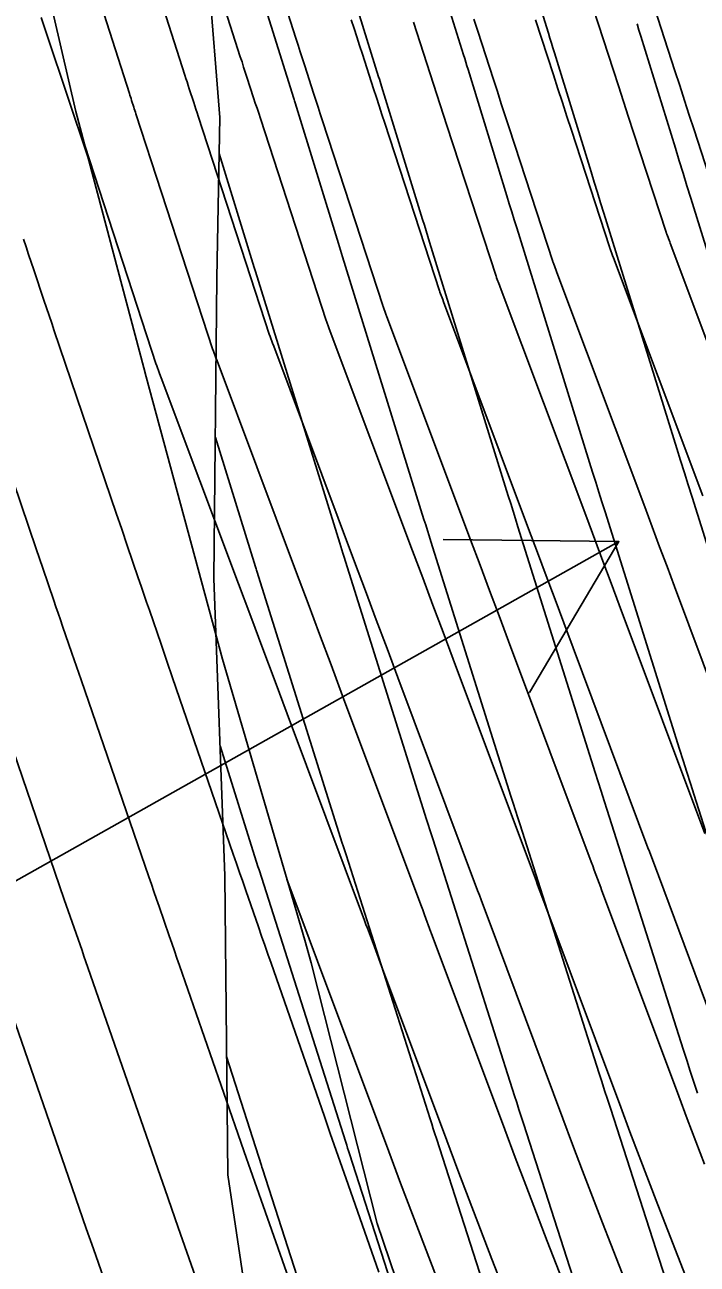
# Model space of a CAD drawing. Extents: x 954385 to 988206, y 1868364 to 1924553.
# Drawn here: x 957776.02 to 957799, y 1919566.29 to 1919608.65 of the extents above; entities that cross this region are included whole.
import ezdxf

# ---------------------------------------------------------------- set-up
doc = ezdxf.new("R2010")
doc.units = 0
for name, color, linetype in [('1', 7, 'Continuous'), ('Ex_Major Contours', 7, 'Continuous'), ('Ex_Minor Contours', 7, 'Continuous'), ('Perimeter', 7, 'Continuous'), ('Proposed Cut', 7, 'Continuous'), ('Slopes', 7, 'Continuous')]:
    doc.layers.add(name, color=color, linetype=linetype)

msp = doc.modelspace()

# ---------------------------------------------------------------- linework, layer by layer
for points in [[(957782.422, 1919617.154), (957785.286, 1919608.194), (957785.361, 1919607.958), (957785.437, 1919607.723), (957785.513, 1919607.488), (957785.589, 1919607.252), (957785.894, 1919606.311), (957785.97, 1919606.076), (957786.047, 1919605.841), (957786.123, 1919605.605), (957786.2, 1919605.37), (957788.259, 1919599.053), (957788.265, 1919599.036), (957788.271, 1919599.019), (957788.367, 1919598.763), (957788.4, 1919598.675), (957791.259, 1919591.048), (957791.584, 1919590.182), (957791.908, 1919589.316), (957792.232, 1919588.45), (957792.556, 1919587.584), (957795.38, 1919580.035), (957795.431, 1919579.898), (957795.483, 1919579.76), (957795.706, 1919579.164), (957795.735, 1919579.086), (957798.369, 1919572.028), (957798.66, 1919571.253), (957798.953, 1919570.479), (957799.25, 1919569.706)], [(957798.686, 1919565.683), (957797.659, 1919568.316), (957797.337, 1919569.147), (957797.017, 1919569.98), (957796.701, 1919570.814), (957796.387, 1919571.649), (957793.794, 1919578.597), (957793.763, 1919578.681), (957793.55, 1919579.251), (957793.495, 1919579.399), (957793.439, 1919579.547), (957790.665, 1919586.963), (957790.319, 1919587.89), (957789.971, 1919588.817), (957789.624, 1919589.745), (957789.277, 1919590.672), (957786.465, 1919598.172), (957786.418, 1919598.297), (957786.333, 1919598.524), (957786.328, 1919598.537), (957786.324, 1919598.55), (957784.074, 1919605.451), (957784.017, 1919605.627), (957783.96, 1919605.802), (957783.902, 1919605.978), (957783.845, 1919606.154), (957783.617, 1919606.858), (957783.56, 1919607.034), (957783.503, 1919607.21), (957783.447, 1919607.386), (957783.39, 1919607.563), (957780.491, 1919616.634)], [(957776.701, 1919615.369), (957779.6, 1919606.3), (957779.618, 1919606.242), (957779.637, 1919606.185), (957779.655, 1919606.128), (957779.674, 1919606.07), (957779.748, 1919605.841), (957779.767, 1919605.784), (957779.785, 1919605.726), (957779.804, 1919605.669), (957779.823, 1919605.612), (957782.453, 1919597.543), (957782.456, 1919597.534), (957782.555, 1919597.272), (957782.594, 1919597.166), (957785.311, 1919589.919), (957785.705, 1919588.869), (957786.098, 1919587.819), (957786.491, 1919586.77), (957786.884, 1919585.72), (957789.558, 1919578.569), (957789.621, 1919578.401), (957789.684, 1919578.232), (957789.905, 1919577.641), (957789.913, 1919577.619), (957792.424, 1919570.892), (957792.783, 1919569.936), (957793.144, 1919568.983), (957793.51, 1919568.03), (957793.879, 1919567.079), (957796.06, 1919561.483)], [(957778.838, 1919615.243), (957781.495, 1919606.931), (957781.533, 1919606.814), (957781.57, 1919606.698), (957781.608, 1919606.581), (957781.645, 1919606.464), (957781.797, 1919605.998), (957781.835, 1919605.881), (957781.872, 1919605.764), (957781.91, 1919605.648), (957781.948, 1919605.531), (957784.388, 1919598.046), (957784.393, 1919598.033), (957784.408, 1919597.993), (957784.492, 1919597.769), (957784.53, 1919597.669), (957787.294, 1919590.295), (957787.664, 1919589.307), (957788.035, 1919588.318), (957788.405, 1919587.33), (957788.775, 1919586.341), (957791.499, 1919579.058), (957791.558, 1919578.9), (957791.617, 1919578.741), (957791.836, 1919578.156), (957791.854, 1919578.108), (957794.406, 1919571.271), (957794.742, 1919570.375), (957795.081, 1919569.481), (957795.423, 1919568.589), (957795.769, 1919567.697), (957797.756, 1919562.6)], [(957799.872, 1919602.071), (957798.898, 1919605.059), (957798.733, 1919605.564), (957798.569, 1919606.069), (957798.405, 1919606.574), (957798.241, 1919607.079), (957797.413, 1919609.635)], [(957795.447, 1919609.222), (957796.137, 1919607.095), (957796.309, 1919606.563), (957796.482, 1919606.031), (957796.655, 1919605.499), (957796.828, 1919604.967), (957797.936, 1919601.568), (957797.943, 1919601.549), (957797.949, 1919601.531), (957797.956, 1919601.512), (957797.962, 1919601.494), (957798.062, 1919601.229), (957798.077, 1919601.19), (957801.173, 1919592.931)], [(957787.181, 1919608.826), (957787.275, 1919608.531), (957787.37, 1919608.236), (957787.465, 1919607.941), (957787.56, 1919607.646), (957787.942, 1919606.468), (957788.038, 1919606.173), (957788.134, 1919605.879), (957788.229, 1919605.584), (957788.325, 1919605.29), (957790.195, 1919599.556), (957790.198, 1919599.545), (957790.202, 1919599.535), (957790.206, 1919599.524), (957790.209, 1919599.514), (957790.305, 1919599.26), (957790.336, 1919599.178), (957793.242, 1919591.425), (957793.544, 1919590.62), (957793.845, 1919589.815), (957794.146, 1919589.011), (957794.447, 1919588.206), (957797.32, 1919580.524), (957797.368, 1919580.397), (957797.416, 1919580.269), (957797.64, 1919579.668), (957797.675, 1919579.575), (957800.35, 1919572.407)], [(957789.303, 1919608.748), (957789.418, 1919608.394), (957789.532, 1919608.04), (957789.991, 1919606.624), (957790.106, 1919606.271), (957790.221, 1919605.917), (957790.336, 1919605.563), (957790.451, 1919605.209), (957792.13, 1919600.059), (957792.134, 1919600.046), (957792.139, 1919600.034), (957792.143, 1919600.021), (957792.148, 1919600.009), (957792.242, 1919599.757), (957792.271, 1919599.681), (957795.225, 1919591.801), (957795.503, 1919591.058), (957795.782, 1919590.314), (957796.06, 1919589.571), (957796.338, 1919588.827), (957799.261, 1919581.013)], [(957791.37, 1919608.848), (957791.504, 1919608.434), (957792.04, 1919606.781), (957792.174, 1919606.368), (957792.308, 1919605.955), (957792.442, 1919605.542), (957792.577, 1919605.129), (957794.066, 1919600.562), (957794.07, 1919600.547), (957794.075, 1919600.533), (957794.081, 1919600.518), (957794.086, 1919600.504), (957794.18, 1919600.254), (957794.206, 1919600.184), (957797.207, 1919592.178), (957797.463, 1919591.496), (957797.718, 1919590.813), (957797.974, 1919590.131), (957798.229, 1919589.449), (957801.202, 1919581.502)], [(957799.19, 1919592.554), (957796.141, 1919600.687), (957796.109, 1919600.772), (957796.024, 1919600.999), (957796.018, 1919601.015), (957796.012, 1919601.032), (957796.007, 1919601.048), (957796.001, 1919601.065), (957794.702, 1919605.048), (957794.549, 1919605.52), (957794.395, 1919605.993), (957794.241, 1919606.465), (957794.088, 1919606.938), (957793.475, 1919608.828)], [(957778.076, 1919604.528), (957780.518, 1919597.04), (957780.52, 1919597.035), (957780.631, 1919596.737), (957780.688, 1919596.585), (957783.329, 1919589.542), (957783.745, 1919588.431), (957784.161, 1919587.32), (957784.577, 1919586.209), (957784.993, 1919585.098), (957787.635, 1919578.034), (957787.684, 1919577.902), (957787.734, 1919577.769), (957787.97, 1919577.136), (957788.218, 1919576.474), (957790.443, 1919570.513), (957790.824, 1919569.497), (957791.208, 1919568.484), (957791.596, 1919567.471), (957791.988, 1919566.461), (957794.364, 1919560.366)], [(957790.098, 1919565.842), (957789.683, 1919566.913), (957789.272, 1919567.985), (957788.864, 1919569.059), (957788.461, 1919570.134), (957786.031, 1919576.643), (957785.746, 1919577.407), (957784.984, 1919579.443)]]:
    msp.add_lwpolyline(points)
at = {"layer": '1'}
for points in [[(957784.448, 1919559.424), (957782.965, 1919569.34), (957782.859, 1919579.565), (957782.49, 1919589.73), (957782.588, 1919600.001), (957782.69, 1919605.487), (957782.319, 1919610.189), (957781.611, 1919620.279), (957782.629, 1919630.756), (957784.185, 1919641.354), (957785.589, 1919651.918), (957786.31, 1919662.329), (957786.69, 1919672.662), (957789.551, 1919683.553), (957791.079, 1919694.145), (957790.014, 1919704.155)], [(957801.282, 1919584.696), (957798.826, 1919592.507), (957798.696, 1919592.922), (957798.566, 1919593.338), (957798.436, 1919593.754), (957798.307, 1919594.17), (957795.811, 1919602.212), (957795.702, 1919602.566), (957795.592, 1919602.919), (957795.483, 1919603.273), (957795.374, 1919603.627), (957794.125, 1919607.694), (957794.073, 1919607.862), (957794.021, 1919608.029), (957793.969, 1919608.197), (957793.917, 1919608.365), (957792.716, 1919612.232)], [(957801.408, 1919574.436), (957798.897, 1919582.322), (957798.773, 1919582.715), (957798.648, 1919583.108), (957798.524, 1919583.501), (957798.4, 1919583.894), (957795.852, 1919592.001), (957795.745, 1919592.341), (957795.639, 1919592.681), (957795.533, 1919593.021), (957795.427, 1919593.362), (957792.835, 1919601.714), (957792.75, 1919601.988), (957792.665, 1919602.262), (957792.58, 1919602.537), (957792.496, 1919602.811), (957791.171, 1919607.124), (957791.132, 1919607.248), (957791.094, 1919607.372), (957791.056, 1919607.497), (957791.017, 1919607.621), (957789.765, 1919611.653)], [(957786.813, 1919611.073), (957788.117, 1919606.878), (957788.142, 1919606.797), (957788.167, 1919606.716), (957788.192, 1919606.635), (957788.217, 1919606.553), (957789.618, 1919601.995), (957789.678, 1919601.8), (957789.738, 1919601.606), (957789.798, 1919601.411), (957789.858, 1919601.217), (957792.547, 1919592.553), (957792.629, 1919592.289), (957792.711, 1919592.024), (957792.794, 1919591.76), (957792.877, 1919591.496), (957795.519, 1919583.091), (957795.62, 1919582.771), (957795.721, 1919582.451), (957795.822, 1919582.131), (957795.924, 1919581.811), (957798.525, 1919573.639), (957798.646, 1919573.262), (957798.766, 1919572.886), (957798.887, 1919572.509), (957799.008, 1919572.132)], [(957783.912, 1919610.332), (957785.216, 1919606.134), (957785.228, 1919606.096), (957785.24, 1919606.059), (957785.251, 1919606.021), (957785.263, 1919605.983), (957786.739, 1919601.178), (957786.775, 1919601.064), (957786.81, 1919600.949), (957786.846, 1919600.834), (957786.881, 1919600.719), (957789.666, 1919591.745), (957789.725, 1919591.556), (957789.784, 1919591.367), (957789.843, 1919591.179), (957789.902, 1919590.99), (957792.637, 1919582.288), (957792.715, 1919582.041), (957792.793, 1919581.794), (957792.872, 1919581.547), (957792.95, 1919581.3), (957795.643, 1919572.843), (957795.741, 1919572.536), (957795.839, 1919572.229), (957795.937, 1919571.922), (957796.036, 1919571.615), (957798.7, 1919563.352)], [(957796.948, 1919608.686), (957797.013, 1919608.475), (957797.078, 1919608.264), (957798.256, 1919604.431), (957798.388, 1919604.004), (957798.52, 1919603.576), (957798.652, 1919603.149), (957798.784, 1919602.721), (957801.187, 1919594.978)], [(957782.667, 1919604.249), (957783.861, 1919600.362), (957783.883, 1919600.292), (957783.905, 1919600.221), (957786.786, 1919590.936), (957786.821, 1919590.823), (957786.857, 1919590.71), (957786.892, 1919590.597), (957786.927, 1919590.484), (957789.756, 1919581.486), (957789.811, 1919581.311), (957789.866, 1919581.137), (957789.921, 1919580.963), (957789.977, 1919580.788), (957792.76, 1919572.046), (957792.836, 1919571.809), (957792.912, 1919571.572), (957792.988, 1919571.335), (957793.064, 1919571.097), (957795.817, 1919562.558)], [(957782.536, 1919594.544), (957783.906, 1919590.128), (957783.918, 1919590.091), (957783.929, 1919590.053), (957783.941, 1919590.016), (957783.953, 1919589.979), (957786.875, 1919580.683), (957786.907, 1919580.582), (957786.939, 1919580.48), (957786.971, 1919580.379), (957787.003, 1919580.277), (957789.877, 1919571.25), (957789.931, 1919571.082), (957789.984, 1919570.915), (957790.038, 1919570.747), (957790.092, 1919570.58), (957792.934, 1919561.763)], [(957782.698, 1919584.001), (957783.993, 1919579.88), (957784.011, 1919579.823), (957784.03, 1919579.766), (957786.995, 1919570.453), (957787.026, 1919570.355), (957787.057, 1919570.258), (957787.088, 1919570.16), (957787.12, 1919570.063), (957790.052, 1919560.968)], [(957782.923, 1919573.391), (957784.112, 1919569.657), (957784.13, 1919569.601), (957784.147, 1919569.545), (957787.169, 1919560.174)]]:
    msp.add_lwpolyline(points, dxfattribs=at)
at = {"layer": 'Ex_Major Contours'}
msp.add_lwpolyline([(957775.978, 1919601.322), (957776.066, 1919601.061), (957776.154, 1919600.8), (957776.241, 1919600.539), (957776.329, 1919600.279), (957776.679, 1919599.236), (957776.767, 1919598.975), (957776.855, 1919598.715), (957776.943, 1919598.454), (957777.032, 1919598.194), (957779.15, 1919591.963), (957779.338, 1919591.409), (957779.527, 1919590.855), (957779.903, 1919589.746), (957779.998, 1919589.469), (957780.092, 1919589.192), (957780.187, 1919588.916), (957780.282, 1919588.639), (957780.682, 1919587.476), (957780.878, 1919586.904), (957781.075, 1919586.332), (957783.149, 1919580.299), (957783.256, 1919579.988), (957783.363, 1919579.678), (957783.47, 1919579.367), (957783.578, 1919579.057), (957784.009, 1919577.816), (957784.117, 1919577.505), (957784.225, 1919577.195), (957784.333, 1919576.885), (957784.441, 1919576.574), (957786.262, 1919571.33), (957786.464, 1919570.75), (957786.666, 1919570.17), (957786.869, 1919569.591), (957787.072, 1919569.011), (957788.121, 1919566.016)], dxfattribs=at)
at = {"layer": 'Ex_Minor Contours'}
for points in [[(957776.579, 1919608.902), (957776.683, 1919608.592), (957776.787, 1919608.282), (957778.18, 1919604.137)], [(957785.328, 1919564.975), (957784.171, 1919568.277), (957783.955, 1919568.895), (957783.739, 1919569.514), (957783.524, 1919570.132), (957783.308, 1919570.75), (957781.311, 1919576.499), (957781.224, 1919576.751), (957781.136, 1919577.003), (957781.049, 1919577.256), (957780.961, 1919577.508), (957780.611, 1919578.516), (957780.523, 1919578.768), (957780.436, 1919579.021), (957780.349, 1919579.273), (957780.262, 1919579.525), (957777.947, 1919586.26), (957777.79, 1919586.715), (957777.634, 1919587.17), (957777.316, 1919588.095), (957777.24, 1919588.315), (957777.165, 1919588.536), (957777.09, 1919588.756), (957777.015, 1919588.976), (957776.64, 1919590.079), (957776.415, 1919590.74), (957774.066, 1919597.65)], [(957782.535, 1919563.935), (957781.271, 1919567.544), (957781.041, 1919568.2), (957780.812, 1919568.857), (957780.583, 1919569.514), (957780.355, 1919570.17), (957778.182, 1919576.424), (957778.115, 1919576.618), (957778.047, 1919576.812), (957777.98, 1919577.006), (957777.913, 1919577.2), (957777.643, 1919577.976), (957777.576, 1919578.17), (957777.508, 1919578.364), (957777.441, 1919578.558), (957777.375, 1919578.752), (957774.819, 1919586.188)], [(957775.053, 1919576.349), (957777.401, 1919569.59), (957777.642, 1919568.895), (957777.885, 1919568.2), (957778.127, 1919567.505), (957778.37, 1919566.81), (957779.742, 1919562.894)]]:
    msp.add_lwpolyline(points, dxfattribs=at)
at = {"layer": 'Perimeter'}
msp.add_lwpolyline([(957791.285, 1919558.176), (957788.062, 1919567.672), (957785.812, 1919576.586), (957785.593, 1919577.363), (957782.785, 1919586.966), (957780.171, 1919596.619), (957780.087, 1919596.928), (957777.769, 1919605.69), (957775.517, 1919615.438), (957775.394, 1919615.972), (957773.33, 1919625.204), (957771.506, 1919635.066), (957771.364, 1919635.83), (957769.873, 1919641.876), (957767.628, 1919650.836), (957767.438, 1919651.587), (957764.993, 1919661.295), (957763.81, 1919668.958), (957763.608, 1919670.154), (957761.787, 1919680.068), (957760.394, 1919687.671), (957759.961, 1919689.98), (957759.292, 1919700.261)], dxfattribs=at)
at = {"layer": 'Proposed Cut'}
msp.add_lwpolyline([(957791.285, 1919558.176), (957788.062, 1919567.672), (957785.812, 1919576.586), (957785.593, 1919577.363), (957782.785, 1919586.966), (957780.171, 1919596.619), (957780.087, 1919596.928), (957777.769, 1919605.69), (957775.517, 1919615.438), (957775.394, 1919615.972), (957773.33, 1919625.204), (957771.506, 1919635.066), (957771.364, 1919635.83), (957769.873, 1919641.876), (957767.628, 1919650.836), (957767.438, 1919651.587), (957764.993, 1919661.295), (957763.81, 1919668.958), (957763.608, 1919670.154), (957761.787, 1919680.068), (957760.394, 1919687.671), (957759.961, 1919689.98), (957759.292, 1919700.261)], dxfattribs=at)
at = {"layer": 'Slopes'}
msp.add_lwpolyline([(957757.131, 1919568.928), (957796.325, 1919590.989), (957793.269, 1919585.826), (957796.325, 1919590.989), (957790.325, 1919591.055)], dxfattribs=at)

doc.saveas('drawing.dxf')
